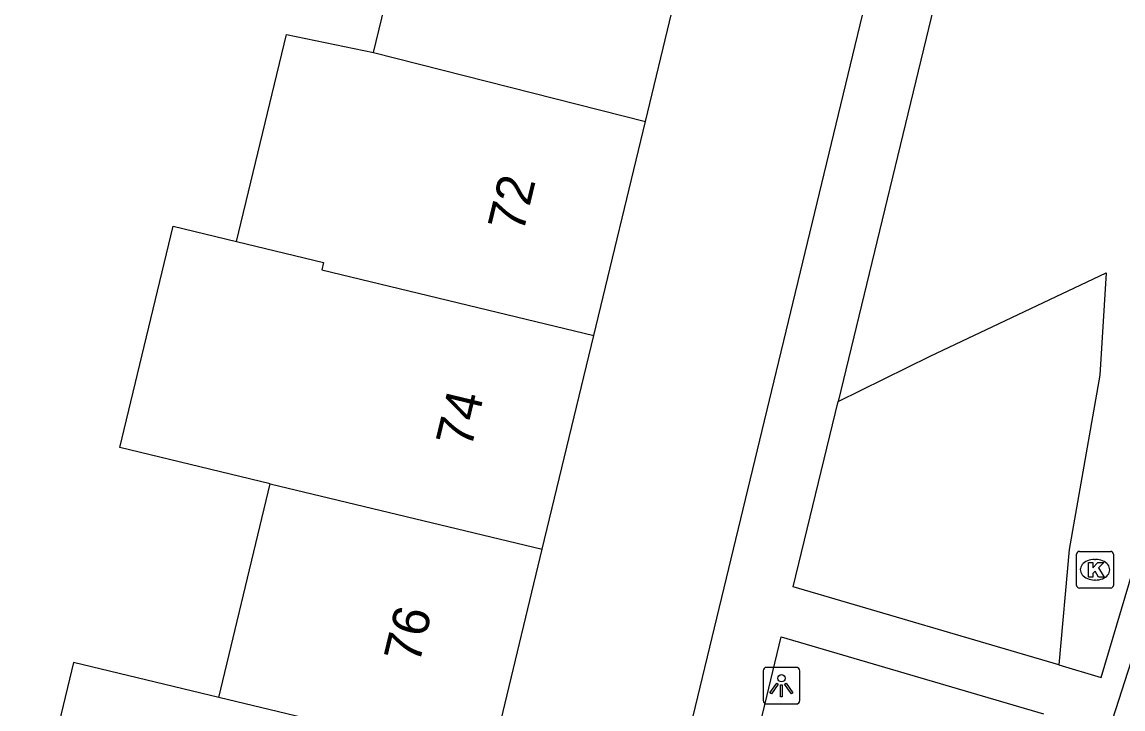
# Model space of a CAD drawing. Extents: x 162812 to 163818, y 381639 to 382470.
# Drawn here: x 163712.11 to 163742.08, y 382029.77 to 382048.47 of the extents above; entities that cross this region are included whole.
import ezdxf

# ---------------------------------------------------------------- set-up
doc = ezdxf.new("R2010")
doc.units = 0
for name, color, linetype in [('IMGEO_Groenvoorziening', 7, 'Continuous'), ('IMGEO_Kolk', 7, 'Continuous'), ('IMGEO_Lichtpunt', 7, 'Continuous'), ('IMGEO_Pand', 7, 'Continuous'), ('IMGEO_Pand_nummerreeks', 7, 'Continuous'), ('IMGEO_Voetpad_open', 7, 'Continuous')]:
    doc.layers.add(name, color=color, linetype=linetype)

msp = doc.modelspace()

# ---------------------------------------------------------------- linework, layer by layer
at = {"layer": 'IMGEO_Groenvoorziening'}
msp.add_lwpolyline([(163734.319, 382038.143), (163736.828, 382039.378), (163741.622, 382041.647), (163741.445, 382038.858), (163740.609, 382034.114), (163740.328, 382030.971)], dxfattribs=at)
at = {"layer": 'IMGEO_Kolk'}
for p, q in [((163740.814, 382033.136), (163740.814, 382033.988)), ((163740.889, 382034.062), (163741.741, 382034.062)), ((163741.815, 382033.988), (163741.815, 382033.136)), ((163741.302, 382033.842), (163741.327, 382033.842)), ((163741.741, 382033.062), (163740.889, 382033.062)), ((163741.325, 382033.282), (163741.3, 382033.282))]:
    msp.add_line(p, q, dxfattribs=at)
for points in [[(163740.814, 382033.136), (163740.814, 382033.988)], [(163740.889, 382034.062), (163741.741, 382034.062)], [(163741.815, 382033.988), (163741.815, 382033.136)], [(163741.135, 382033.762), (163741.258, 382033.762), (163741.258, 382033.611), (163741.388, 382033.762), (163741.552, 382033.762), (163741.406, 382033.611), (163741.559, 382033.362), (163741.407, 382033.362), (163741.322, 382033.526), (163741.258, 382033.459), (163741.258, 382033.362), (163741.135, 382033.362), (163741.135, 382033.762)], [(163741.741, 382033.062), (163740.889, 382033.062)]]:
    msp.add_lwpolyline(points, dxfattribs=at)
for centre, start, end in [((163740.891, 382033.986), 91.552, 178.448), ((163740.891, 382033.986), 91.552, 178.448), ((163741.739, 382033.986), 1.552, 88.448), ((163741.739, 382033.986), 1.552, 88.448), ((163740.891, 382033.138), 181.552, 268.448), ((163740.891, 382033.138), 181.552, 268.448), ((163741.739, 382033.138), 271.552, 358.448), ((163741.739, 382033.138), 271.552, 358.448)]:
    msp.add_arc(centre, 0.0765, start, end, dxfattribs=at)
for centre, major_axis, ratio, start_param, end_param in [((163741.301, 382033.562), (-0.387, 0.002), 0.722429, 4.712389, 7.853982), ((163741.326, 382033.562), (-0.39, 0.002), 0.717154, 1.570796, 4.712389)]:
    msp.add_ellipse(centre, major_axis=major_axis, ratio=ratio, start_param=start_param, end_param=end_param, dxfattribs=at)
at = {"layer": 'IMGEO_Lichtpunt'}
for p, q in [((163732.28, 382030.809), (163732.28, 382030.002)), ((163732.28, 382030.809), (163732.28, 382030.002)), ((163733.182, 382030.904), (163732.374, 382030.904)), ((163733.182, 382030.904), (163732.374, 382030.904)), ((163733.276, 382030.002), (163733.276, 382030.809)), ((163733.276, 382030.002), (163733.276, 382030.809)), ((163732.374, 382029.908), (163733.182, 382029.908)), ((163732.374, 382029.908), (163733.182, 382029.908))]:
    msp.add_line(p, q, dxfattribs=at)
for points in [[(163732.654, 382030.473), (163732.693, 382030.445), (163732.505, 382030.183), (163732.467, 382030.21), (163732.654, 382030.473)], [(163732.756, 382030.425), (163732.803, 382030.425), (163732.803, 382030.103), (163732.756, 382030.103), (163732.756, 382030.425)], [(163732.866, 382030.445), (163732.904, 382030.472), (163733.091, 382030.21), (163733.052, 382030.182), (163732.866, 382030.445)]]:
    msp.add_lwpolyline(points, dxfattribs=at)
msp.add_circle((163732.779, 382030.607), 0.0994, dxfattribs=at)
for centre, start, end in [((163732.374, 382030.809), 90, 180), ((163732.374, 382030.809), 90, 180), ((163733.182, 382030.809), 0, 90), ((163733.182, 382030.809), 0, 90), ((163732.374, 382030.002), 180, 270), ((163732.374, 382030.002), 180, 270), ((163733.182, 382030.002), 270, 0), ((163733.182, 382030.002), 270, 360)]:
    msp.add_arc(centre, 0.0946, start, end, dxfattribs=at)
at = {"layer": 'IMGEO_Pand'}
for points in [[(163721.678, 382047.643), (163723.103, 382053.527)], [(163729.076, 382045.768), (163730.512, 382051.728)], [(163717.95, 382042.495), (163719.308, 382048.131), (163721.678, 382047.643)], [(163721.678, 382047.643), (163729.076, 382045.768)], [(163727.672, 382039.943), (163729.076, 382045.768)], [(163718.867, 382035.901), (163714.769, 382036.887), (163716.219, 382042.912), (163717.95, 382042.495)], [(163717.95, 382042.495), (163720.319, 382041.925), (163720.271, 382041.726), (163727.672, 382039.943)], [(163726.268, 382034.118), (163727.672, 382039.943)], [(163717.465, 382030.084), (163718.867, 382035.901)], [(163718.867, 382035.901), (163726.268, 382034.118)], [(163724.867, 382028.302), (163726.268, 382034.118)], [(163717.465, 382030.084), (163713.509, 382031.036), (163712.109, 382025.22), (163716.064, 382024.268)], [(163724.867, 382028.302), (163717.465, 382030.084)]]:
    msp.add_lwpolyline(points, dxfattribs=at)
at = {"layer": 'IMGEO_Voetpad_open'}
for points in [[(163759.05, 382088.536), (163744.284, 382037.611), (163743.022, 382033.481), (163742.967, 382033.162), (163737.386, 382015.822), (163739.262, 382015.202)], [(163740.328, 382030.971), (163741.482, 382030.632), (163746.81, 382048.528), (163737.49, 382051.223), (163734.319, 382038.143)], [(163727.259, 382016.658), (163735.438, 382050.55)], [(163740.328, 382030.971), (163733.095, 382033.093), (163734.319, 382038.143)], [(163731.026, 382024.486), (163732.768, 382031.732), (163739.911, 382029.635)]]:
    msp.add_lwpolyline(points, dxfattribs=at)

# ---------------------------------------------------------------- texts
at = {"layer": 'IMGEO_Pand_nummerreeks'}
for s, p in [('72', (163725.746, 382042.706)), ('74', (163724.332, 382036.839)), ('76', (163722.917, 382030.968))]:
    msp.add_text(s, height=1, rotation=76.4516, dxfattribs=at).set_placement(p)

doc.saveas('drawing.dxf')
